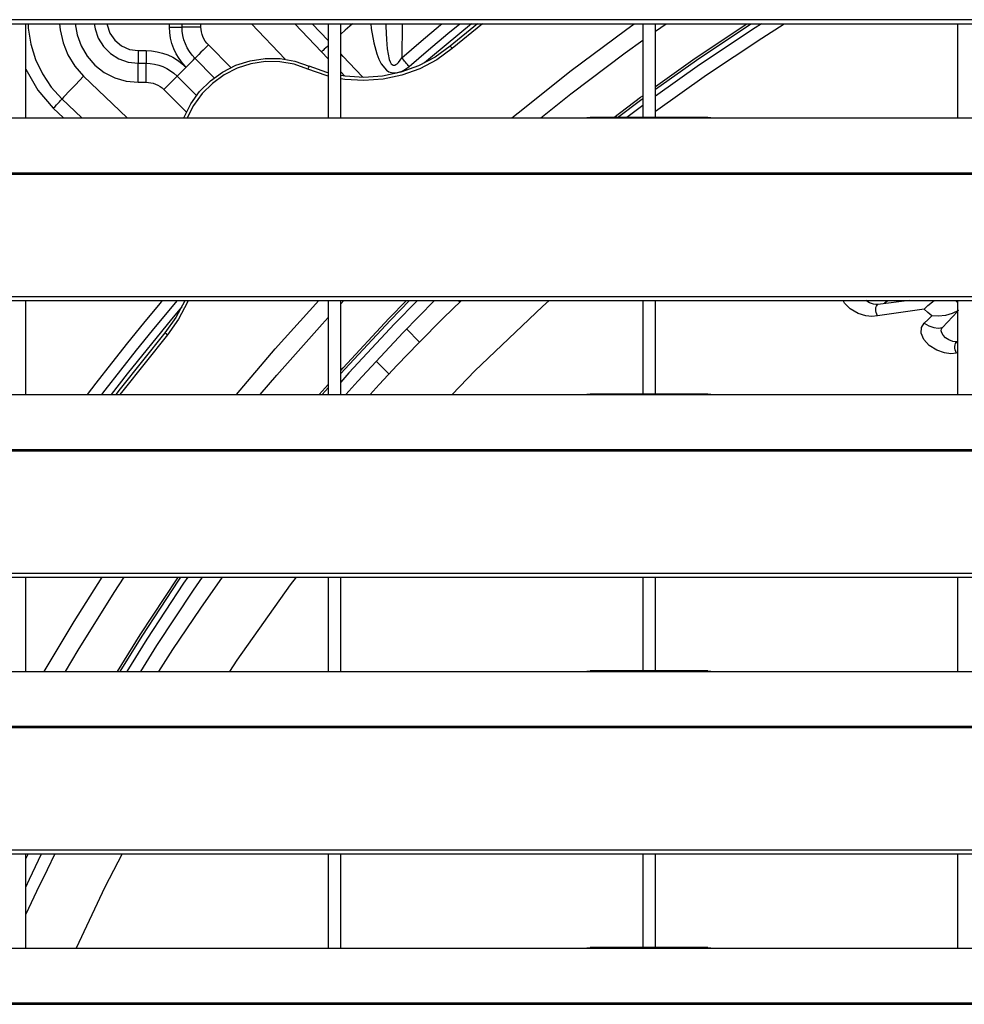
# Model space of a CAD drawing. Header units: millimetres. Extents: x 0 to 39025, y -31299 to 8400.
# Tile 281 of 382: x 6740 to 6890, y 6801 to 6957. Entities that reach past the tile are written whole.
import ezdxf

# ---------------------------------------------------------------- set-up
doc = ezdxf.new("R2010")
doc.units = ezdxf.units.MM

# ---------------------------------------------------------------- blocks, each defined once
blk = doc.blocks.new('*U55')
at = {"lineweight": 25}
for points in [[(7.21, 944.85), (7.21, 944.85), (1142.79, 944.85), (1142.79, 944.85)], [(7.21, 944.2), (7.21, 944.2), (1142.79, 944.2), (1142.79, 944.2)], [(137, 929.23), (137, 929.23), (137, 944.2), (137, 944.2)], [(159.79, 943.68), (159.79, 943.68), (159.79, 944.2), (159.79, 944.2)], [(161.8, 943.68), (161.8, 943.68), (161.8, 944.2), (161.8, 944.2)], [(164.8, 943.68), (164.8, 943.68), (164.8, 944.2), (164.8, 944.2)], [(178.16, 938.56), (178.16, 938.56), (172.81, 944.2), (172.81, 944.2)], [(185, 938.64), (185, 938.64), (179.73, 944.2), (179.73, 944.2)], [(185, 941.56), (185, 941.56), (182.49, 944.2), (182.49, 944.2)], [(185, 944.2), (185, 944.2), (185, 929.23), (185, 929.23)], [(187, 929.23), (187, 929.23), (187, 944.2), (187, 944.2)], [(196.79, 944.2), (196.79, 944.2), (196.69, 938.78), (196.69, 938.78)], [(208.72, 944.2), (208.72, 944.2), (204.41, 940.66), (204.41, 940.66)], [(209.53, 944.2), (209.53, 944.2), (204.73, 940.27), (204.73, 940.27)], [(235, 944.2), (235, 944.2), (235, 929.31), (235, 929.31)], [(237, 929.31), (237, 929.31), (237, 944.2), (237, 944.2)], [(237, 943.01), (237, 943.01), (238.69, 944.2), (238.69, 944.2)], [(285, 944.2), (285, 944.2), (285, 929.23), (285, 929.23)], [(169.55, 937.25), (169.55, 937.25), (165.97, 940.84), (165.97, 940.84)], [(154.8, 939.94), (154.8, 939.94), (156.07, 939.94), (156.07, 939.94)], [(154.8, 937.93), (154.8, 937.93), (156.07, 937.93), (156.07, 937.93)], [(166.91, 935.63), (166.91, 935.63), (163.84, 938.71), (163.84, 938.71)], [(146.16, 935.88), (146.16, 935.88), (153.08, 929.23), (153.08, 929.23)], [(161.02, 935.87), (161.02, 935.87), (164.08, 932.78), (164.08, 932.78)], [(187.64, 935.87), (187.64, 935.87), (187, 936.54), (187, 936.54)], [(154.8, 934.91), (154.8, 934.91), (156.07, 934.91), (156.07, 934.91)], [(158.9, 933.73), (158.9, 933.73), (162.48, 930.14), (162.48, 930.14)], [(142.71, 932.25), (142.71, 932.25), (145.85, 929.23), (145.85, 929.23)], [(235, 931.23), (235, 931.23), (232.45, 929.31), (232.45, 929.31)], [(141.34, 930.78), (141.34, 930.78), (142.95, 929.23), (142.95, 929.23)], [(41.99, 929.23), (41.99, 929.23), (224.99, 929.23), (224.99, 929.23)], [(224.99, 929.23), (224.99, 929.23), (247, 929.23), (247, 929.23)], [(245.31, 929.31), (245.31, 929.31), (226.65, 929.31), (226.65, 929.31)], [(247, 929.23), (247, 929.23), (818, 929.23), (818, 929.23)], [(16.21, 920.52), (16.21, 920.52), (1133.33, 920.52), (1133.33, 920.52)], [(16.21, 920.3), (16.21, 920.3), (1133.33, 920.3), (1133.33, 920.3)], [(7.21, 900.87), (7.21, 900.87), (1142.79, 900.87), (1142.79, 900.87)], [(7.21, 900.22), (7.21, 900.22), (1142.79, 900.22), (1142.79, 900.22)], [(137, 885.26), (137, 885.26), (137, 900.22), (137, 900.22)], [(185, 900.22), (185, 900.22), (185, 885.26), (185, 885.26)], [(187, 885.26), (187, 885.26), (187, 900.22), (187, 900.22)], [(187, 899.67), (187, 899.67), (187.52, 900.22), (187.52, 900.22)], [(205.68, 900.22), (205.68, 900.22), (205.92, 899.98), (205.92, 899.98)], [(235, 900.22), (235, 900.22), (235, 885.34), (235, 885.34)], [(237, 885.34), (237, 885.34), (237, 900.22), (237, 900.22)], [(277.36, 900.22), (277.36, 900.22), (272.36, 899.58), (272.36, 899.58)], [(273.4, 899.87), (273.4, 899.87), (273.93, 900.22), (273.93, 900.22)], [(285, 900.22), (285, 900.22), (285, 885.26), (285, 885.26)], [(279.68, 898.87), (279.68, 898.87), (272.29, 897.81), (272.29, 897.81)], [(282.59, 895.92), (282.59, 895.92), (285, 898.48), (285, 898.48)], [(197.46, 895.7), (197.46, 895.7), (199.52, 893.61), (199.52, 893.61)], [(192.63, 890.59), (192.63, 890.59), (194.68, 888.53), (194.68, 888.53)], [(183.6, 885.26), (183.6, 885.26), (185, 886.86), (185, 886.86)], [(184.05, 885.26), (184.05, 885.26), (185, 886.34), (185, 886.34)], [(41.99, 885.26), (41.99, 885.26), (224.99, 885.26), (224.99, 885.26)], [(224.99, 885.26), (224.99, 885.26), (247, 885.26), (247, 885.26)], [(245.31, 885.34), (245.31, 885.34), (226.65, 885.34), (226.65, 885.34)], [(247, 885.26), (247, 885.26), (818, 885.26), (818, 885.26)], [(16.21, 876.55), (16.21, 876.55), (1133.33, 876.55), (1133.33, 876.55)], [(16.21, 876.33), (16.21, 876.33), (1133.33, 876.33), (1133.33, 876.33)], [(7.21, 856.9), (7.21, 856.9), (1142.79, 856.9), (1142.79, 856.9)], [(7.21, 856.24), (7.21, 856.24), (1142.79, 856.24), (1142.79, 856.24)], [(137, 841.29), (137, 841.29), (137, 856.24), (137, 856.24)], [(185, 856.24), (185, 856.24), (185, 841.29), (185, 841.29)], [(187, 841.29), (187, 841.29), (187, 856.24), (187, 856.24)], [(235, 856.24), (235, 856.24), (235, 841.37), (235, 841.37)], [(237, 841.37), (237, 841.37), (237, 856.24), (237, 856.24)], [(285, 856.24), (285, 856.24), (285, 841.29), (285, 841.29)], [(41.99, 841.29), (41.99, 841.29), (224.99, 841.29), (224.99, 841.29)], [(224.99, 841.29), (224.99, 841.29), (247, 841.29), (247, 841.29)], [(245.31, 841.37), (245.31, 841.37), (226.65, 841.37), (226.65, 841.37)], [(247, 841.29), (247, 841.29), (818, 841.29), (818, 841.29)], [(16.21, 832.57), (16.21, 832.57), (1133.33, 832.57), (1133.33, 832.57)], [(16.21, 832.35), (16.21, 832.35), (1133.33, 832.35), (1133.33, 832.35)], [(7.21, 812.93), (7.21, 812.93), (1142.79, 812.93), (1142.79, 812.93)], [(7.21, 812.27), (7.21, 812.27), (1142.79, 812.27), (1142.79, 812.27)], [(137, 797.31), (137, 797.31), (137, 812.27), (137, 812.27)], [(137.33, 812.27), (137.33, 812.27), (137, 811.57), (137, 811.57)], [(185, 812.27), (185, 812.27), (185, 797.31), (185, 797.31)], [(187, 797.31), (187, 797.31), (187, 812.27), (187, 812.27)], [(235, 812.27), (235, 812.27), (235, 797.39), (235, 797.39)], [(237, 797.39), (237, 797.39), (237, 812.27), (237, 812.27)], [(285, 812.27), (285, 812.27), (285, 797.31), (285, 797.31)], [(41.99, 797.31), (41.99, 797.31), (224.99, 797.31), (224.99, 797.31)], [(224.99, 797.31), (224.99, 797.31), (247, 797.31), (247, 797.31)], [(245.31, 797.39), (245.31, 797.39), (226.65, 797.39), (226.65, 797.39)], [(247, 797.31), (247, 797.31), (818, 797.31), (818, 797.31)], [(16.21, 788.6), (16.21, 788.6), (1133.33, 788.6), (1133.33, 788.6)], [(16.21, 788.38), (16.21, 788.38), (1133.33, 788.38), (1133.33, 788.38)]]:
    blk.add_open_spline(points, degree=3, dxfattribs=at)
for points, knots in [([(137.32, 944.2), (137.32, 944.2), (137.36, 943.49), (137.36, 943.49), (137.36, 943.49), (137.75, 940.98), (137.75, 940.98), (137.75, 940.98), (138.51, 938.54), (138.51, 938.54), (138.51, 938.54), (139.6, 936.25), (139.6, 936.25), (139.6, 936.25), (141.01, 934.13), (141.01, 934.13), (141.01, 934.13), (142.71, 932.25), (142.71, 932.25)], [0, 0, 0, 0, 1, 1, 1, 2, 2, 2, 3, 3, 3, 4, 4, 4, 5, 5, 5, 6, 6, 6, 6]), ([(142.32, 944.2), (142.32, 944.2), (142.42, 943.24), (142.42, 943.24), (142.42, 943.24), (142.88, 941.19), (142.88, 941.19), (142.88, 941.19), (143.67, 939.24), (143.67, 939.24), (143.67, 939.24), (144.77, 937.45), (144.77, 937.45), (144.77, 937.45), (146.16, 935.88), (146.16, 935.88)], [0, 0, 0, 0, 1, 1, 1, 2, 2, 2, 3, 3, 3, 4, 4, 4, 5, 5, 5, 5]), ([(144.83, 944.2), (144.83, 944.2), (145.11, 942.46), (145.11, 942.46), (145.11, 942.46), (145.75, 940.68), (145.75, 940.68), (145.75, 940.68), (146.71, 939.05), (146.71, 939.05), (146.71, 939.05), (147.95, 937.64), (147.95, 937.64), (147.95, 937.64), (149.44, 936.48), (149.44, 936.48), (149.44, 936.48), (151.12, 935.62), (151.12, 935.62), (151.12, 935.62), (152.92, 935.09), (152.92, 935.09), (152.92, 935.09), (154.8, 934.91), (154.8, 934.91)], [0, 0, 0, 0, 1, 1, 1, 2, 2, 2, 3, 3, 3, 4, 4, 4, 5, 5, 5, 6, 6, 6, 7, 7, 7, 8, 8, 8, 8]), ([(147.84, 944.2), (147.84, 944.2), (147.97, 943.4), (147.97, 943.4), (147.97, 943.4), (148.49, 941.91), (148.49, 941.91), (148.49, 941.91), (149.32, 940.58), (149.32, 940.58), (149.32, 940.58), (150.43, 939.46), (150.43, 939.46), (150.43, 939.46), (151.76, 938.62), (151.76, 938.62), (151.76, 938.62), (153.24, 938.1), (153.24, 938.1), (153.24, 938.1), (154.8, 937.93), (154.8, 937.93)], [0, 0, 0, 0, 1, 1, 1, 2, 2, 2, 3, 3, 3, 4, 4, 4, 5, 5, 5, 6, 6, 6, 7, 7, 7, 7]), ([(149.85, 944.2), (149.85, 944.2), (149.88, 944.04), (149.88, 944.04), (149.88, 944.04), (150.32, 942.72), (150.32, 942.72), (150.32, 942.72), (151.1, 941.58), (151.1, 941.58), (151.1, 941.58), (152.17, 940.69), (152.17, 940.69), (152.17, 940.69), (153.43, 940.13), (153.43, 940.13), (153.43, 940.13), (154.8, 939.94), (154.8, 939.94)], [0, 0, 0, 0, 1, 1, 1, 2, 2, 2, 3, 3, 3, 4, 4, 4, 5, 5, 5, 6, 6, 6, 6]), ([(162.43, 937.29), (162.43, 937.29), (161.84, 937.95), (161.84, 937.95), (161.84, 937.95), (161.31, 938.66), (161.31, 938.66), (161.31, 938.66), (160.86, 939.42), (160.86, 939.42), (160.86, 939.42), (160.49, 940.22), (160.49, 940.22), (160.49, 940.22), (160.18, 941.06), (160.18, 941.06), (160.18, 941.06), (159.97, 941.92), (159.97, 941.92), (159.97, 941.92), (159.84, 942.8), (159.84, 942.8), (159.84, 942.8), (159.79, 943.68), (159.79, 943.68)], [0, 0, 0, 0, 1, 1, 1, 2, 2, 2, 3, 3, 3, 4, 4, 4, 5, 5, 5, 6, 6, 6, 7, 7, 7, 8, 8, 8, 8]), ([(159.79, 943.68), (159.79, 943.68), (160.19, 943.68), (160.19, 943.68), (160.19, 943.68), (160.56, 943.68), (160.56, 943.68), (160.56, 943.68), (160.91, 943.68), (160.91, 943.68), (160.91, 943.68), (161.21, 943.68), (161.21, 943.68), (161.21, 943.68), (161.46, 943.68), (161.46, 943.68), (161.46, 943.68), (161.64, 943.68), (161.64, 943.68), (161.64, 943.68), (161.76, 943.68), (161.76, 943.68), (161.76, 943.68), (161.8, 943.68), (161.8, 943.68)], [0, 0, 0, 0, 1, 1, 1, 2, 2, 2, 3, 3, 3, 4, 4, 4, 5, 5, 5, 6, 6, 6, 7, 7, 7, 8, 8, 8, 8]), ([(163.84, 938.71), (163.84, 938.71), (163.39, 939.22), (163.39, 939.22), (163.39, 939.22), (162.98, 939.78), (162.98, 939.78), (162.98, 939.78), (162.62, 940.37), (162.62, 940.37), (162.62, 940.37), (162.33, 940.99), (162.33, 940.99), (162.33, 940.99), (162.1, 941.64), (162.1, 941.64), (162.1, 941.64), (161.93, 942.31), (161.93, 942.31), (161.93, 942.31), (161.83, 943), (161.83, 943), (161.83, 943), (161.8, 943.68), (161.8, 943.68)], [0, 0, 0, 0, 1, 1, 1, 2, 2, 2, 3, 3, 3, 4, 4, 4, 5, 5, 5, 6, 6, 6, 7, 7, 7, 8, 8, 8, 8]), ([(164.8, 943.68), (164.8, 943.68), (164.21, 943.68), (164.21, 943.68), (164.21, 943.68), (163.65, 943.68), (163.65, 943.68), (163.65, 943.68), (163.13, 943.68), (163.13, 943.68), (163.13, 943.68), (162.67, 943.68), (162.67, 943.68), (162.67, 943.68), (162.31, 943.68), (162.31, 943.68), (162.31, 943.68), (162.02, 943.68), (162.02, 943.68), (162.02, 943.68), (161.85, 943.68), (161.85, 943.68), (161.85, 943.68), (161.8, 943.68), (161.8, 943.68)], [0, 0, 0, 0, 1, 1, 1, 2, 2, 2, 3, 3, 3, 4, 4, 4, 5, 5, 5, 6, 6, 6, 7, 7, 7, 8, 8, 8, 8]), ([(165.97, 940.84), (165.97, 940.84), (165.71, 941.13), (165.71, 941.13), (165.71, 941.13), (165.47, 941.45), (165.47, 941.45), (165.47, 941.45), (165.27, 941.79), (165.27, 941.79), (165.27, 941.79), (165.1, 942.15), (165.1, 942.15), (165.1, 942.15), (164.97, 942.51), (164.97, 942.51), (164.97, 942.51), (164.87, 942.9), (164.87, 942.9), (164.87, 942.9), (164.82, 943.29), (164.82, 943.29), (164.82, 943.29), (164.8, 943.68), (164.8, 943.68)], [0, 0, 0, 0, 1, 1, 1, 2, 2, 2, 3, 3, 3, 4, 4, 4, 5, 5, 5, 6, 6, 6, 7, 7, 7, 8, 8, 8, 8]), ([(188.87, 944.2), (188.87, 944.2), (188.47, 943.84), (188.47, 943.84), (188.47, 943.84), (187.71, 943.16), (187.71, 943.16), (187.71, 943.16), (187, 942.54), (187, 942.54)], [0, 0, 0, 0, 1, 1, 1, 2, 2, 2, 3, 3, 3, 3]), ([(191.79, 944.2), (191.79, 944.2), (191.86, 943.47), (191.86, 943.47), (191.86, 943.47), (192.26, 941.16), (192.26, 941.16), (192.26, 941.16), (192.74, 939.43), (192.74, 939.43), (192.74, 939.43), (193.07, 938.55), (193.07, 938.55), (193.07, 938.55), (193.44, 937.83), (193.44, 937.83), (193.44, 937.83), (194.3, 936.81), (194.3, 936.81), (194.3, 936.81), (194.66, 936.58), (194.66, 936.58), (194.66, 936.58), (195.06, 936.43), (195.06, 936.43), (195.06, 936.43), (195.86, 936.38), (195.86, 936.38), (195.86, 936.38), (196.77, 936.66), (196.77, 936.66), (196.77, 936.66), (197.32, 936.99), (197.32, 936.99), (197.32, 936.99), (197.87, 937.42), (197.87, 937.42)], [0, 0, 0, 0, 1, 1, 1, 2, 2, 2, 3, 3, 3, 4, 4, 4, 5, 5, 5, 6, 6, 6, 7, 7, 7, 8, 8, 8, 9, 9, 9, 10, 10, 10, 11, 11, 11, 12, 12, 12, 12]), ([(194.19, 944.2), (194.19, 944.2), (194.19, 943.75), (194.19, 943.75), (194.19, 943.75), (194.26, 941.7), (194.26, 941.7), (194.26, 941.7), (194.39, 940.2), (194.39, 940.2), (194.39, 940.2), (194.71, 938.54), (194.71, 938.54), (194.71, 938.54), (194.86, 938.14), (194.86, 938.14), (194.86, 938.14), (195.04, 937.85), (195.04, 937.85), (195.04, 937.85), (195.18, 937.71), (195.18, 937.71), (195.18, 937.71), (195.32, 937.63), (195.32, 937.63), (195.32, 937.63), (195.46, 937.61), (195.46, 937.61), (195.46, 937.61), (195.61, 937.62), (195.61, 937.62), (195.61, 937.62), (195.78, 937.7), (195.78, 937.7), (195.78, 937.7), (195.97, 937.83), (195.97, 937.83), (195.97, 937.83), (196.17, 938.04), (196.17, 938.04), (196.17, 938.04), (196.69, 938.78), (196.69, 938.78)], [0, 0, 0, 0, 1, 1, 1, 2, 2, 2, 3, 3, 3, 4, 4, 4, 5, 5, 5, 6, 6, 6, 7, 7, 7, 8, 8, 8, 9, 9, 9, 10, 10, 10, 11, 11, 11, 12, 12, 12, 13, 13, 13, 14, 14, 14, 14]), ([(196.69, 938.78), (196.69, 938.78), (199.78, 941.43), (199.78, 941.43), (199.78, 941.43), (202.88, 944.03), (202.88, 944.03), (202.88, 944.03), (203.08, 944.2), (203.08, 944.2)], [0, 0, 0, 0, 1, 1, 1, 2, 2, 2, 3, 3, 3, 3]), ([(197.87, 937.42), (197.87, 937.42), (200.94, 940.05), (200.94, 940.05), (200.94, 940.05), (204.03, 942.63), (204.03, 942.63), (204.03, 942.63), (205.92, 944.2), (205.92, 944.2)], [0, 0, 0, 0, 1, 1, 1, 2, 2, 2, 3, 3, 3, 3]), ([(207.79, 944.2), (207.79, 944.2), (201.56, 939.03), (201.56, 939.03), (201.56, 939.03), (200.32, 937.98), (200.32, 937.98)], [0, 0, 0, 0, 1, 1, 1, 2, 2, 2, 2]), ([(214.21, 929.23), (214.21, 929.23), (215.17, 930.03), (215.17, 930.03), (215.17, 930.03), (223.59, 936.75), (223.59, 936.75), (223.59, 936.75), (232.22, 943.18), (232.22, 943.18), (232.22, 943.18), (233.63, 944.2), (233.63, 944.2)], [0, 0, 0, 0, 1, 1, 1, 2, 2, 2, 3, 3, 3, 4, 4, 4, 4]), ([(237, 930.3), (237, 930.3), (245.11, 936.09), (245.11, 936.09), (245.11, 936.09), (253.89, 941.93), (253.89, 941.93), (253.89, 941.93), (257.46, 944.2), (257.46, 944.2)], [0, 0, 0, 0, 1, 1, 1, 2, 2, 2, 3, 3, 3, 3]), ([(237, 934.22), (237, 934.22), (243.32, 938.71), (243.32, 938.71), (243.32, 938.71), (251.54, 944.2), (251.54, 944.2)], [0, 0, 0, 0, 1, 1, 1, 2, 2, 2, 2]), ([(237, 933.81), (237, 933.81), (243.51, 938.42), (243.51, 938.42), (243.51, 938.42), (252.17, 944.2), (252.17, 944.2)], [0, 0, 0, 0, 1, 1, 1, 2, 2, 2, 2]), ([(253.83, 944.2), (253.83, 944.2), (252.85, 943.57), (252.85, 943.57), (252.85, 943.57), (244.02, 937.68), (244.02, 937.68), (244.02, 937.68), (237, 932.71), (237, 932.71)], [0, 0, 0, 0, 1, 1, 1, 2, 2, 2, 3, 3, 3, 3]), ([(165.97, 940.84), (165.97, 940.84), (165.55, 940.43), (165.55, 940.43), (165.55, 940.43), (165.16, 940.02), (165.16, 940.02), (165.16, 940.02), (164.79, 939.66), (164.79, 939.66), (164.79, 939.66), (164.47, 939.34), (164.47, 939.34), (164.47, 939.34), (164.2, 939.07), (164.2, 939.07), (164.2, 939.07), (164.01, 938.87), (164.01, 938.87), (164.01, 938.87), (163.89, 938.75), (163.89, 938.75), (163.89, 938.75), (163.84, 938.71), (163.84, 938.71)], [0, 0, 0, 0, 1, 1, 1, 2, 2, 2, 3, 3, 3, 4, 4, 4, 5, 5, 5, 6, 6, 6, 7, 7, 7, 8, 8, 8, 8]), ([(185, 940.71), (185, 940.71), (184.88, 940.61), (184.88, 940.61), (184.88, 940.61), (184.62, 940.36), (184.62, 940.36), (184.62, 940.36), (184.39, 940.14), (184.39, 940.14), (184.39, 940.14), (184.2, 939.95), (184.2, 939.95), (184.2, 939.95), (184.07, 939.83), (184.07, 939.83), (184.07, 939.83), (183.97, 939.73), (183.97, 939.73)], [0, 0, 0, 0, 1, 1, 1, 2, 2, 2, 3, 3, 3, 4, 4, 4, 5, 5, 5, 6, 6, 6, 6]), ([(204.41, 940.66), (204.41, 940.66), (201.99, 938.91), (201.99, 938.91), (201.99, 938.91), (199.36, 937.51), (199.36, 937.51), (199.36, 937.51), (196.56, 936.5), (196.56, 936.5), (196.56, 936.5), (193.65, 935.88), (193.65, 935.88), (193.65, 935.88), (190.68, 935.66), (190.68, 935.66), (190.68, 935.66), (187.71, 935.86), (187.71, 935.86), (187.71, 935.86), (187, 935.97), (187, 935.97)], [0, 0, 0, 0, 1, 1, 1, 2, 2, 2, 3, 3, 3, 4, 4, 4, 5, 5, 5, 6, 6, 6, 7, 7, 7, 7]), ([(204.73, 940.27), (204.73, 940.27), (204.67, 940.34), (204.67, 940.34), (204.67, 940.34), (204.6, 940.41), (204.6, 940.41), (204.6, 940.41), (204.55, 940.49), (204.55, 940.49), (204.55, 940.49), (204.51, 940.54), (204.51, 940.54), (204.51, 940.54), (204.46, 940.59), (204.46, 940.59), (204.46, 940.59), (204.43, 940.63), (204.43, 940.63), (204.43, 940.63), (204.41, 940.65), (204.41, 940.65), (204.41, 940.65), (204.41, 940.66), (204.41, 940.66)], [0, 0, 0, 0, 1, 1, 1, 2, 2, 2, 3, 3, 3, 4, 4, 4, 5, 5, 5, 6, 6, 6, 7, 7, 7, 8, 8, 8, 8]), ([(218.78, 929.23), (218.78, 929.23), (223.58, 933.06), (223.58, 933.06), (223.58, 933.06), (232.18, 939.56), (232.18, 939.56), (232.18, 939.56), (235, 941.6), (235, 941.6)], [0, 0, 0, 0, 1, 1, 1, 2, 2, 2, 3, 3, 3, 3]), ([(154.8, 939.94), (154.8, 939.94), (154.8, 939.54), (154.8, 939.54), (154.8, 939.54), (154.8, 939.17), (154.8, 939.17), (154.8, 939.17), (154.8, 938.82), (154.8, 938.82), (154.8, 938.82), (154.8, 938.51), (154.8, 938.51), (154.8, 938.51), (154.8, 938.27), (154.8, 938.27), (154.8, 938.27), (154.8, 938.08), (154.8, 938.08), (154.8, 938.08), (154.8, 937.97), (154.8, 937.97), (154.8, 937.97), (154.8, 937.93), (154.8, 937.93)], [0, 0, 0, 0, 1, 1, 1, 2, 2, 2, 3, 3, 3, 4, 4, 4, 5, 5, 5, 6, 6, 6, 7, 7, 7, 8, 8, 8, 8]), ([(156.07, 939.94), (156.07, 939.94), (156.95, 939.89), (156.95, 939.89), (156.95, 939.89), (157.83, 939.76), (157.83, 939.76), (157.83, 939.76), (158.68, 939.55), (158.68, 939.55), (158.68, 939.55), (159.51, 939.25), (159.51, 939.25), (159.51, 939.25), (160.31, 938.87), (160.31, 938.87), (160.31, 938.87), (161.07, 938.42), (161.07, 938.42), (161.07, 938.42), (161.78, 937.88), (161.78, 937.88), (161.78, 937.88), (162.43, 937.29), (162.43, 937.29)], [0, 0, 0, 0, 1, 1, 1, 2, 2, 2, 3, 3, 3, 4, 4, 4, 5, 5, 5, 6, 6, 6, 7, 7, 7, 8, 8, 8, 8]), ([(156.07, 939.94), (156.07, 939.94), (156.07, 939.54), (156.07, 939.54), (156.07, 939.54), (156.07, 939.17), (156.07, 939.17), (156.07, 939.17), (156.07, 938.82), (156.07, 938.82), (156.07, 938.82), (156.07, 938.51), (156.07, 938.51), (156.07, 938.51), (156.07, 938.27), (156.07, 938.27), (156.07, 938.27), (156.07, 938.08), (156.07, 938.08), (156.07, 938.08), (156.07, 937.97), (156.07, 937.97), (156.07, 937.97), (156.07, 937.93), (156.07, 937.93)], [0, 0, 0, 0, 1, 1, 1, 2, 2, 2, 3, 3, 3, 4, 4, 4, 5, 5, 5, 6, 6, 6, 7, 7, 7, 8, 8, 8, 8]), ([(204.73, 940.27), (204.73, 940.27), (202.25, 938.49), (202.25, 938.49), (202.25, 938.49), (199.57, 937.05), (199.57, 937.05), (199.57, 937.05), (196.7, 936.01), (196.7, 936.01), (196.7, 936.01), (193.72, 935.38), (193.72, 935.38), (193.72, 935.38), (190.68, 935.16), (190.68, 935.16), (190.68, 935.16), (187.65, 935.36), (187.65, 935.36), (187.65, 935.36), (187, 935.46), (187, 935.46)], [0, 0, 0, 0, 1, 1, 1, 2, 2, 2, 3, 3, 3, 4, 4, 4, 5, 5, 5, 6, 6, 6, 7, 7, 7, 7]), ([(190.54, 935.69), (190.54, 935.69), (189.36, 936.94), (189.36, 936.94), (189.36, 936.94), (187.41, 939), (187.41, 939), (187.41, 939), (187, 939.44), (187, 939.44)], [0, 0, 0, 0, 1, 1, 1, 2, 2, 2, 3, 3, 3, 3]), ([(154.8, 934.91), (154.8, 934.91), (154.8, 935.5), (154.8, 935.5), (154.8, 935.5), (154.8, 936.07), (154.8, 936.07), (154.8, 936.07), (154.8, 936.59), (154.8, 936.59), (154.8, 936.59), (154.8, 937.05), (154.8, 937.05), (154.8, 937.05), (154.8, 937.42), (154.8, 937.42), (154.8, 937.42), (154.8, 937.7), (154.8, 937.7), (154.8, 937.7), (154.8, 937.87), (154.8, 937.87), (154.8, 937.87), (154.8, 937.93), (154.8, 937.93)], [0, 0, 0, 0, 1, 1, 1, 2, 2, 2, 3, 3, 3, 4, 4, 4, 5, 5, 5, 6, 6, 6, 7, 7, 7, 8, 8, 8, 8]), ([(156.07, 937.93), (156.07, 937.93), (156.75, 937.89), (156.75, 937.89), (156.75, 937.89), (157.44, 937.79), (157.44, 937.79), (157.44, 937.79), (158.1, 937.62), (158.1, 937.62), (158.1, 937.62), (158.75, 937.39), (158.75, 937.39), (158.75, 937.39), (159.37, 937.1), (159.37, 937.1), (159.37, 937.1), (159.96, 936.74), (159.96, 936.74), (159.96, 936.74), (160.51, 936.33), (160.51, 936.33), (160.51, 936.33), (161.02, 935.87), (161.02, 935.87)], [0, 0, 0, 0, 1, 1, 1, 2, 2, 2, 3, 3, 3, 4, 4, 4, 5, 5, 5, 6, 6, 6, 7, 7, 7, 8, 8, 8, 8]), ([(156.07, 934.91), (156.07, 934.91), (156.07, 935.5), (156.07, 935.5), (156.07, 935.5), (156.07, 936.07), (156.07, 936.07), (156.07, 936.07), (156.07, 936.59), (156.07, 936.59), (156.07, 936.59), (156.07, 937.05), (156.07, 937.05), (156.07, 937.05), (156.07, 937.42), (156.07, 937.42), (156.07, 937.42), (156.07, 937.7), (156.07, 937.7), (156.07, 937.7), (156.07, 937.87), (156.07, 937.87), (156.07, 937.87), (156.07, 937.93), (156.07, 937.93)], [0, 0, 0, 0, 1, 1, 1, 2, 2, 2, 3, 3, 3, 4, 4, 4, 5, 5, 5, 6, 6, 6, 7, 7, 7, 8, 8, 8, 8]), ([(162.43, 937.29), (162.43, 937.29), (162.16, 937.01), (162.16, 937.01), (162.16, 937.01), (161.89, 936.74), (161.89, 936.74), (161.89, 936.74), (161.65, 936.5), (161.65, 936.5), (161.65, 936.5), (161.43, 936.28), (161.43, 936.28), (161.43, 936.28), (161.25, 936.1), (161.25, 936.1), (161.25, 936.1), (161.13, 935.98), (161.13, 935.98), (161.13, 935.98), (161.04, 935.89), (161.04, 935.89), (161.04, 935.89), (161.02, 935.87), (161.02, 935.87)], [0, 0, 0, 0, 1, 1, 1, 2, 2, 2, 3, 3, 3, 4, 4, 4, 5, 5, 5, 6, 6, 6, 7, 7, 7, 8, 8, 8, 8]), ([(162.08, 929.23), (162.08, 929.23), (162.12, 929.33), (162.12, 929.33), (162.12, 929.33), (163.19, 931.47), (163.19, 931.47), (163.19, 931.47), (164.59, 933.42), (164.59, 933.42), (164.59, 933.42), (166.29, 935.12), (166.29, 935.12), (166.29, 935.12), (168.22, 936.52), (168.22, 936.52), (168.22, 936.52), (170.35, 937.61), (170.35, 937.61), (170.35, 937.61), (172.63, 938.33), (172.63, 938.33), (172.63, 938.33), (174.99, 938.68), (174.99, 938.68), (174.99, 938.68), (177.38, 938.66), (177.38, 938.66), (177.38, 938.66), (179.73, 938.25), (179.73, 938.25), (179.73, 938.25), (182, 937.47), (182, 937.47)], [0, 0, 0, 0, 1, 1, 1, 2, 2, 2, 3, 3, 3, 4, 4, 4, 5, 5, 5, 6, 6, 6, 7, 7, 7, 8, 8, 8, 9, 9, 9, 10, 10, 10, 11, 11, 11, 11]), ([(162.43, 937.29), (162.43, 937.29), (162.71, 937.56), (162.71, 937.56), (162.71, 937.56), (162.98, 937.83), (162.98, 937.83), (162.98, 937.83), (163.22, 938.07), (163.22, 938.07), (163.22, 938.07), (163.43, 938.29), (163.43, 938.29), (163.43, 938.29), (163.61, 938.47), (163.61, 938.47), (163.61, 938.47), (163.74, 938.6), (163.74, 938.6), (163.74, 938.6), (163.82, 938.68), (163.82, 938.68), (163.82, 938.68), (163.84, 938.71), (163.84, 938.71)], [0, 0, 0, 0, 1, 1, 1, 2, 2, 2, 3, 3, 3, 4, 4, 4, 5, 5, 5, 6, 6, 6, 7, 7, 7, 8, 8, 8, 8]), ([(181.79, 937), (181.79, 937), (179.61, 937.76), (179.61, 937.76), (179.61, 937.76), (177.33, 938.15), (177.33, 938.15), (177.33, 938.15), (175.03, 938.18), (175.03, 938.18), (175.03, 938.18), (172.74, 937.84), (172.74, 937.84), (172.74, 937.84), (170.54, 937.14), (170.54, 937.14), (170.54, 937.14), (168.48, 936.1), (168.48, 936.1), (168.48, 936.1), (166.61, 934.73), (166.61, 934.73), (166.61, 934.73), (164.97, 933.1), (164.97, 933.1), (164.97, 933.1), (163.62, 931.21), (163.62, 931.21), (163.62, 931.21), (162.62, 929.23), (162.62, 929.23)], [0, 0, 0, 0, 1, 1, 1, 2, 2, 2, 3, 3, 3, 4, 4, 4, 5, 5, 5, 6, 6, 6, 7, 7, 7, 8, 8, 8, 9, 9, 9, 10, 10, 10, 10]), ([(181.79, 937), (181.79, 937), (181.84, 937.1), (181.84, 937.1), (181.84, 937.1), (181.87, 937.18), (181.87, 937.18), (181.87, 937.18), (181.91, 937.26), (181.91, 937.26), (181.91, 937.26), (181.93, 937.33), (181.93, 937.33), (181.93, 937.33), (181.96, 937.39), (181.96, 937.39), (181.96, 937.39), (181.98, 937.43), (181.98, 937.43), (181.98, 937.43), (181.99, 937.46), (181.99, 937.46), (181.99, 937.46), (182, 937.47), (182, 937.47)], [0, 0, 0, 0, 1, 1, 1, 2, 2, 2, 3, 3, 3, 4, 4, 4, 5, 5, 5, 6, 6, 6, 7, 7, 7, 8, 8, 8, 8]), ([(185, 936.41), (185, 936.41), (184.8, 936.47), (184.8, 936.47), (184.8, 936.47), (182, 937.47), (182, 937.47)], [0, 0, 0, 0, 1, 1, 1, 2, 2, 2, 2]), ([(197.87, 937.42), (197.87, 937.42), (197.74, 937.57), (197.74, 937.57), (197.74, 937.57), (197.61, 937.73), (197.61, 937.73), (197.61, 937.73), (197.46, 937.9), (197.46, 937.9), (197.46, 937.9), (197.32, 938.07), (197.32, 938.07), (197.32, 938.07), (197.16, 938.25), (197.16, 938.25), (197.16, 938.25), (197.01, 938.42), (197.01, 938.42), (197.01, 938.42), (196.85, 938.6), (196.85, 938.6), (196.85, 938.6), (196.69, 938.78), (196.69, 938.78)], [0, 0, 0, 0, 1, 1, 1, 2, 2, 2, 3, 3, 3, 4, 4, 4, 5, 5, 5, 6, 6, 6, 7, 7, 7, 8, 8, 8, 8]), ([(137, 937), (137, 937), (138.87, 933.67), (138.87, 933.67), (138.87, 933.67), (141.34, 930.78), (141.34, 930.78)], [0, 0, 0, 0, 1, 1, 1, 2, 2, 2, 2]), ([(146.16, 935.88), (146.16, 935.88), (145.49, 935.17), (145.49, 935.17), (145.49, 935.17), (144.84, 934.49), (144.84, 934.49), (144.84, 934.49), (144.24, 933.86), (144.24, 933.86), (144.24, 933.86), (143.72, 933.31), (143.72, 933.31), (143.72, 933.31), (143.29, 932.86), (143.29, 932.86), (143.29, 932.86), (142.97, 932.52), (142.97, 932.52), (142.97, 932.52), (142.78, 932.31), (142.78, 932.31), (142.78, 932.31), (142.71, 932.25), (142.71, 932.25)], [0, 0, 0, 0, 1, 1, 1, 2, 2, 2, 3, 3, 3, 4, 4, 4, 5, 5, 5, 6, 6, 6, 7, 7, 7, 8, 8, 8, 8]), ([(158.9, 933.73), (158.9, 933.73), (159.31, 934.15), (159.31, 934.15), (159.31, 934.15), (159.71, 934.55), (159.71, 934.55), (159.71, 934.55), (160.08, 934.92), (160.08, 934.92), (160.08, 934.92), (160.4, 935.25), (160.4, 935.25), (160.4, 935.25), (160.66, 935.51), (160.66, 935.51), (160.66, 935.51), (160.86, 935.71), (160.86, 935.71), (160.86, 935.71), (160.98, 935.83), (160.98, 935.83), (160.98, 935.83), (161.02, 935.87), (161.02, 935.87)], [0, 0, 0, 0, 1, 1, 1, 2, 2, 2, 3, 3, 3, 4, 4, 4, 5, 5, 5, 6, 6, 6, 7, 7, 7, 8, 8, 8, 8]), ([(185, 935.89), (185, 935.89), (184.67, 935.98), (184.67, 935.98), (184.67, 935.98), (181.79, 937), (181.79, 937)], [0, 0, 0, 0, 1, 1, 1, 2, 2, 2, 2]), ([(156.07, 934.91), (156.07, 934.91), (156.46, 934.89), (156.46, 934.89), (156.46, 934.89), (156.85, 934.83), (156.85, 934.83), (156.85, 934.83), (157.23, 934.74), (157.23, 934.74), (157.23, 934.74), (157.6, 934.61), (157.6, 934.61), (157.6, 934.61), (157.95, 934.44), (157.95, 934.44), (157.95, 934.44), (158.29, 934.23), (158.29, 934.23), (158.29, 934.23), (158.61, 934), (158.61, 934), (158.61, 934), (158.9, 933.73), (158.9, 933.73)], [0, 0, 0, 0, 1, 1, 1, 2, 2, 2, 3, 3, 3, 4, 4, 4, 5, 5, 5, 6, 6, 6, 7, 7, 7, 8, 8, 8, 8]), ([(230.41, 929.31), (230.41, 929.31), (234.65, 932.51), (234.65, 932.51), (234.65, 932.51), (235, 932.76), (235, 932.76)], [0, 0, 0, 0, 1, 1, 1, 2, 2, 2, 2]), ([(141.34, 930.78), (141.34, 930.78), (141.61, 931.06), (141.61, 931.06), (141.61, 931.06), (141.87, 931.33), (141.87, 931.33), (141.87, 931.33), (142.11, 931.59), (142.11, 931.59), (142.11, 931.59), (142.32, 931.81), (142.32, 931.81), (142.32, 931.81), (142.49, 931.99), (142.49, 931.99), (142.49, 931.99), (142.61, 932.12), (142.61, 932.12), (142.61, 932.12), (142.68, 932.21), (142.68, 932.21), (142.68, 932.21), (142.71, 932.25), (142.71, 932.25)], [0, 0, 0, 0, 1, 1, 1, 2, 2, 2, 3, 3, 3, 4, 4, 4, 5, 5, 5, 6, 6, 6, 7, 7, 7, 8, 8, 8, 8]), ([(230.97, 929.31), (230.97, 929.31), (234.85, 932.23), (234.85, 932.23), (234.85, 932.23), (235, 932.34), (235, 932.34)], [0, 0, 0, 0, 1, 1, 1, 2, 2, 2, 2]), ([(224.99, 929.23), (224.99, 929.23), (226.12, 929.28), (226.12, 929.28), (226.12, 929.28), (226.65, 929.29), (226.65, 929.29)], [0, 0, 0, 0, 1, 1, 1, 2, 2, 2, 2]), ([(245.31, 929.29), (245.31, 929.29), (245.83, 929.29), (245.83, 929.29), (245.83, 929.29), (247, 929.23), (247, 929.23)], [0, 0, 0, 0, 1, 1, 1, 2, 2, 2, 2]), ([(146.79, 885.26), (146.79, 885.26), (148.17, 887.07), (148.17, 887.07), (148.17, 887.07), (150.64, 890.28), (150.64, 890.28), (150.64, 890.28), (153.17, 893.48), (153.17, 893.48), (153.17, 893.48), (155.72, 896.63), (155.72, 896.63), (155.72, 896.63), (158.31, 899.75), (158.31, 899.75), (158.31, 899.75), (158.71, 900.22), (158.71, 900.22)], [0, 0, 0, 0, 1, 1, 1, 2, 2, 2, 3, 3, 3, 4, 4, 4, 5, 5, 5, 6, 6, 6, 6]), ([(149.05, 885.26), (149.05, 885.26), (149.59, 885.97), (149.59, 885.97), (149.59, 885.97), (152.06, 889.17), (152.06, 889.17), (152.06, 889.17), (154.57, 892.34), (154.57, 892.34), (154.57, 892.34), (157.11, 895.48), (157.11, 895.48), (157.11, 895.48), (159.69, 898.59), (159.69, 898.59), (159.69, 898.59), (161.06, 900.22), (161.06, 900.22)], [0, 0, 0, 0, 1, 1, 1, 2, 2, 2, 3, 3, 3, 4, 4, 4, 5, 5, 5, 6, 6, 6, 6]), ([(162.23, 900.22), (162.23, 900.22), (162.21, 900.17), (162.21, 900.17), (162.21, 900.17), (160.82, 897.52), (160.82, 897.52), (160.82, 897.52), (159.08, 895.1), (159.08, 895.1)], [0, 0, 0, 0, 1, 1, 1, 2, 2, 2, 3, 3, 3, 3]), ([(162.77, 900.22), (162.77, 900.22), (162.67, 899.97), (162.67, 899.97), (162.67, 899.97), (161.24, 897.26), (161.24, 897.26), (161.24, 897.26), (159.47, 894.77), (159.47, 894.77)], [0, 0, 0, 0, 1, 1, 1, 2, 2, 2, 3, 3, 3, 3]), ([(170.46, 885.26), (170.46, 885.26), (176.6, 892.52), (176.6, 892.52), (176.6, 892.52), (183.54, 900.22), (183.54, 900.22)], [0, 0, 0, 0, 1, 1, 1, 2, 2, 2, 2]), ([(187, 889.11), (187, 889.11), (187.38, 889.53), (187.38, 889.53), (187.38, 889.53), (194.65, 897.35), (194.65, 897.35), (194.65, 897.35), (197.45, 900.22), (197.45, 900.22)], [0, 0, 0, 0, 1, 1, 1, 2, 2, 2, 3, 3, 3, 3]), ([(187, 888.6), (187, 888.6), (187.64, 889.31), (187.64, 889.31), (187.64, 889.31), (194.9, 897.11), (194.9, 897.11), (194.9, 897.11), (197.93, 900.22), (197.93, 900.22)], [0, 0, 0, 0, 1, 1, 1, 2, 2, 2, 3, 3, 3, 3]), ([(199.18, 900.22), (199.18, 900.22), (195.53, 896.49), (195.53, 896.49), (195.53, 896.49), (188.29, 888.71), (188.29, 888.71), (188.29, 888.71), (187, 887.26), (187, 887.26)], [0, 0, 0, 0, 1, 1, 1, 2, 2, 2, 3, 3, 3, 3]), ([(187.81, 885.26), (187.81, 885.26), (189.72, 887.4), (189.72, 887.4), (189.72, 887.4), (196.92, 895.14), (196.92, 895.14), (196.92, 895.14), (201.92, 900.22), (201.92, 900.22)], [0, 0, 0, 0, 1, 1, 1, 2, 2, 2, 3, 3, 3, 3]), ([(206.17, 900.22), (206.17, 900.22), (203.29, 897.4), (203.29, 897.4), (203.29, 897.4), (199.38, 893.45), (199.38, 893.45), (199.38, 893.45), (195.98, 889.92), (195.98, 889.92), (195.98, 889.92), (193.12, 886.86), (193.12, 886.86), (193.12, 886.86), (191.66, 885.26), (191.66, 885.26)], [0, 0, 0, 0, 1, 1, 1, 2, 2, 2, 3, 3, 3, 4, 4, 4, 5, 5, 5, 5]), ([(220.11, 900.22), (220.11, 900.22), (219.05, 899.29), (219.05, 899.29), (219.05, 899.29), (208.31, 889.03), (208.31, 889.03), (208.31, 889.03), (204.72, 885.26), (204.72, 885.26)], [0, 0, 0, 0, 1, 1, 1, 2, 2, 2, 3, 3, 3, 3]), ([(272.29, 897.81), (272.29, 897.81), (271.4, 897.68), (271.4, 897.68), (271.4, 897.68), (270.41, 897.77), (270.41, 897.77), (270.41, 897.77), (269.21, 898.13), (269.21, 898.13), (269.21, 898.13), (267.93, 898.88), (267.93, 898.88), (267.93, 898.88), (267.02, 899.82), (267.02, 899.82), (267.02, 899.82), (266.83, 900.22), (266.83, 900.22)], [0, 0, 0, 0, 1, 1, 1, 2, 2, 2, 3, 3, 3, 4, 4, 4, 5, 5, 5, 6, 6, 6, 6]), ([(272.36, 899.58), (272.36, 899.58), (272.02, 899.57), (272.02, 899.57), (272.02, 899.57), (271.67, 899.62), (271.67, 899.62), (271.67, 899.62), (271, 899.85), (271, 899.85), (271, 899.85), (270.45, 900.21), (270.45, 900.21), (270.45, 900.21), (270.43, 900.22), (270.43, 900.22)], [0, 0, 0, 0, 1, 1, 1, 2, 2, 2, 3, 3, 3, 4, 4, 4, 5, 5, 5, 5]), ([(279.68, 898.87), (279.68, 898.87), (280.28, 899.43), (280.28, 899.43), (280.28, 899.43), (281.01, 900.03), (281.01, 900.03), (281.01, 900.03), (281.31, 900.22), (281.31, 900.22)], [0, 0, 0, 0, 1, 1, 1, 2, 2, 2, 3, 3, 3, 3]), ([(284.69, 900.22), (284.69, 900.22), (284.74, 900.18), (284.74, 900.18), (284.74, 900.18), (285, 899.88), (285, 899.88)], [0, 0, 0, 0, 1, 1, 1, 2, 2, 2, 2]), ([(161.75, 899.21), (161.75, 899.21), (160.13, 897.28), (160.13, 897.28), (160.13, 897.28), (153.08, 888.56), (153.08, 888.56), (153.08, 888.56), (150.53, 885.26), (150.53, 885.26)], [0, 0, 0, 0, 1, 1, 1, 2, 2, 2, 3, 3, 3, 3]), ([(272.29, 897.81), (272.29, 897.81), (272.16, 898.04), (272.16, 898.04), (272.16, 898.04), (272.07, 898.31), (272.07, 898.31), (272.07, 898.31), (272.01, 898.59), (272.01, 898.59), (272.01, 898.59), (272, 898.86), (272, 898.86), (272, 898.86), (272.03, 899.11), (272.03, 899.11), (272.03, 899.11), (272.11, 899.33), (272.11, 899.33), (272.11, 899.33), (272.22, 899.49), (272.22, 899.49), (272.22, 899.49), (272.36, 899.58), (272.36, 899.58)], [0, 0, 0, 0, 1, 1, 1, 2, 2, 2, 3, 3, 3, 4, 4, 4, 5, 5, 5, 6, 6, 6, 7, 7, 7, 8, 8, 8, 8]), ([(280.92, 897.77), (280.92, 897.77), (280.29, 898.33), (280.29, 898.33), (280.29, 898.33), (279.68, 898.87), (279.68, 898.87)], [0, 0, 0, 0, 1, 1, 1, 2, 2, 2, 2]), ([(285.15, 898.65), (285.15, 898.65), (284.16, 898.16), (284.16, 898.16), (284.16, 898.16), (283.1, 897.86), (283.1, 897.86), (283.1, 897.86), (282, 897.73), (282, 897.73), (282, 897.73), (280.92, 897.77), (280.92, 897.77)], [0, 0, 0, 0, 1, 1, 1, 2, 2, 2, 3, 3, 3, 4, 4, 4, 4]), ([(174.22, 885.26), (174.22, 885.26), (176.87, 888.38), (176.87, 888.38), (176.87, 888.38), (184.03, 896.46), (184.03, 896.46), (184.03, 896.46), (185, 897.52), (185, 897.52)], [0, 0, 0, 0, 1, 1, 1, 2, 2, 2, 3, 3, 3, 3]), ([(284.84, 891.87), (284.84, 891.87), (283.96, 891.77), (283.96, 891.77), (283.96, 891.77), (282.94, 891.89), (282.94, 891.89), (282.94, 891.89), (281.7, 892.32), (281.7, 892.32), (281.7, 892.32), (280.48, 893.09), (280.48, 893.09), (280.48, 893.09), (279.64, 894.04), (279.64, 894.04), (279.64, 894.04), (279.24, 895.01), (279.24, 895.01), (279.24, 895.01), (279.29, 895.91), (279.29, 895.91), (279.29, 895.91), (279.72, 896.61), (279.72, 896.61)], [0, 0, 0, 0, 1, 1, 1, 2, 2, 2, 3, 3, 3, 4, 4, 4, 5, 5, 5, 6, 6, 6, 7, 7, 7, 8, 8, 8, 8]), ([(279.72, 896.61), (279.72, 896.61), (280.32, 897.19), (280.32, 897.19), (280.32, 897.19), (280.92, 897.77), (280.92, 897.77)], [0, 0, 0, 0, 1, 1, 1, 2, 2, 2, 2]), ([(279.72, 896.61), (279.72, 896.61), (280.45, 896.18), (280.45, 896.18), (280.45, 896.18), (281.21, 895.91), (281.21, 895.91), (281.21, 895.91), (281.93, 895.82), (281.93, 895.82), (281.93, 895.82), (282.59, 895.92), (282.59, 895.92)], [0, 0, 0, 0, 1, 1, 1, 2, 2, 2, 3, 3, 3, 4, 4, 4, 4]), ([(159.08, 895.1), (159.08, 895.1), (151.98, 886.19), (151.98, 886.19), (151.98, 886.19), (151.27, 885.26), (151.27, 885.26)], [0, 0, 0, 0, 1, 1, 1, 2, 2, 2, 2]), ([(159.47, 894.77), (159.47, 894.77), (159.39, 894.84), (159.39, 894.84), (159.39, 894.84), (159.32, 894.9), (159.32, 894.9), (159.32, 894.9), (159.25, 894.95), (159.25, 894.95), (159.25, 894.95), (159.19, 895), (159.19, 895), (159.19, 895), (159.15, 895.04), (159.15, 895.04), (159.15, 895.04), (159.11, 895.07), (159.11, 895.07), (159.11, 895.07), (159.09, 895.09), (159.09, 895.09), (159.09, 895.09), (159.08, 895.1), (159.08, 895.1)], [0, 0, 0, 0, 1, 1, 1, 2, 2, 2, 3, 3, 3, 4, 4, 4, 5, 5, 5, 6, 6, 6, 7, 7, 7, 8, 8, 8, 8]), ([(284.95, 893.65), (284.95, 893.65), (284.61, 893.65), (284.61, 893.65), (284.61, 893.65), (284.26, 893.7), (284.26, 893.7), (284.26, 893.7), (283.61, 893.95), (283.61, 893.95), (283.61, 893.95), (283.07, 894.31), (283.07, 894.31), (283.07, 894.31), (282.7, 894.7), (282.7, 894.7), (282.7, 894.7), (282.48, 895.08), (282.48, 895.08), (282.48, 895.08), (282.41, 895.41), (282.41, 895.41), (282.41, 895.41), (282.45, 895.7), (282.45, 895.7), (282.45, 895.7), (282.59, 895.92), (282.59, 895.92)], [0, 0, 0, 0, 1, 1, 1, 2, 2, 2, 3, 3, 3, 4, 4, 4, 5, 5, 5, 6, 6, 6, 7, 7, 7, 8, 8, 8, 9, 9, 9, 9]), ([(159.47, 894.77), (159.47, 894.77), (152.38, 885.88), (152.38, 885.88), (152.38, 885.88), (151.9, 885.26), (151.9, 885.26)], [0, 0, 0, 0, 1, 1, 1, 2, 2, 2, 2]), ([(284.84, 891.87), (284.84, 891.87), (284.71, 892.11), (284.71, 892.11), (284.71, 892.11), (284.63, 892.37), (284.63, 892.37), (284.63, 892.37), (284.58, 892.65), (284.58, 892.65), (284.58, 892.65), (284.57, 892.93), (284.57, 892.93), (284.57, 892.93), (284.61, 893.18), (284.61, 893.18), (284.61, 893.18), (284.69, 893.4), (284.69, 893.4), (284.69, 893.4), (284.8, 893.55), (284.8, 893.55), (284.8, 893.55), (284.95, 893.65), (284.95, 893.65)], [0, 0, 0, 0, 1, 1, 1, 2, 2, 2, 3, 3, 3, 4, 4, 4, 5, 5, 5, 6, 6, 6, 7, 7, 7, 8, 8, 8, 8]), ([(224.99, 885.26), (224.99, 885.26), (226.12, 885.31), (226.12, 885.31), (226.12, 885.31), (226.65, 885.31), (226.65, 885.31)], [0, 0, 0, 0, 1, 1, 1, 2, 2, 2, 2]), ([(245.31, 885.32), (245.31, 885.32), (245.83, 885.31), (245.83, 885.31), (245.83, 885.31), (247, 885.26), (247, 885.26)], [0, 0, 0, 0, 1, 1, 1, 2, 2, 2, 2]), ([(139.89, 841.29), (139.89, 841.29), (144.63, 849.19), (144.63, 849.19), (144.63, 849.19), (149.12, 856.24), (149.12, 856.24)], [0, 0, 0, 0, 1, 1, 1, 2, 2, 2, 2]), ([(143.26, 841.29), (143.26, 841.29), (145.27, 844.67), (145.27, 844.67), (145.27, 844.67), (151.01, 853.83), (151.01, 853.83), (151.01, 853.83), (152.6, 856.24), (152.6, 856.24)], [0, 0, 0, 0, 1, 1, 1, 2, 2, 2, 3, 3, 3, 3]), ([(151.56, 841.29), (151.56, 841.29), (155.15, 847.07), (155.15, 847.07), (155.15, 847.07), (161.02, 855.99), (161.02, 855.99), (161.02, 855.99), (161.2, 856.24), (161.2, 856.24)], [0, 0, 0, 0, 1, 1, 1, 2, 2, 2, 3, 3, 3, 3]), ([(151.96, 841.29), (151.96, 841.29), (155.43, 846.89), (155.43, 846.89), (155.43, 846.89), (161.3, 855.8), (161.3, 855.8), (161.3, 855.8), (161.61, 856.24), (161.61, 856.24)], [0, 0, 0, 0, 1, 1, 1, 2, 2, 2, 3, 3, 3, 3]), ([(162.69, 856.24), (162.69, 856.24), (162.04, 855.29), (162.04, 855.29), (162.04, 855.29), (156.18, 846.41), (156.18, 846.41), (156.18, 846.41), (153, 841.29), (153, 841.29)], [0, 0, 0, 0, 1, 1, 1, 2, 2, 2, 3, 3, 3, 3]), ([(155.26, 841.29), (155.26, 841.29), (157.81, 845.37), (157.81, 845.37), (157.81, 845.37), (163.63, 854.19), (163.63, 854.19), (163.63, 854.19), (165.04, 856.24), (165.04, 856.24)], [0, 0, 0, 0, 1, 1, 1, 2, 2, 2, 3, 3, 3, 3]), ([(168.18, 856.24), (168.18, 856.24), (164.7, 851.33), (164.7, 851.33), (164.7, 851.33), (160.28, 844.76), (160.28, 844.76), (160.28, 844.76), (158.04, 841.29), (158.04, 841.29)], [0, 0, 0, 0, 1, 1, 1, 2, 2, 2, 3, 3, 3, 3]), ([(179.91, 856.24), (179.91, 856.24), (178.96, 855.02), (178.96, 855.02), (178.96, 855.02), (170.5, 843.09), (170.5, 843.09), (170.5, 843.09), (169.33, 841.29), (169.33, 841.29)], [0, 0, 0, 0, 1, 1, 1, 2, 2, 2, 3, 3, 3, 3]), ([(224.99, 841.29), (224.99, 841.29), (226.12, 841.34), (226.12, 841.34), (226.12, 841.34), (226.65, 841.34), (226.65, 841.34)], [0, 0, 0, 0, 1, 1, 1, 2, 2, 2, 2]), ([(245.31, 841.34), (245.31, 841.34), (245.83, 841.34), (245.83, 841.34), (245.83, 841.34), (247, 841.29), (247, 841.29)], [0, 0, 0, 0, 1, 1, 1, 2, 2, 2, 2]), ([(137, 806.99), (137, 806.99), (137.58, 808.25), (137.58, 808.25), (137.58, 808.25), (139.47, 812.27), (139.47, 812.27)], [0, 0, 0, 0, 1, 1, 1, 2, 2, 2, 2]), ([(141.57, 812.27), (141.57, 812.27), (140.34, 809.77), (140.34, 809.77), (140.34, 809.77), (138.66, 806.28), (138.66, 806.28), (138.66, 806.28), (137, 802.72), (137, 802.72)], [0, 0, 0, 0, 1, 1, 1, 2, 2, 2, 3, 3, 3, 3]), ([(152.27, 812.27), (152.27, 812.27), (149.51, 806.98), (149.51, 806.98), (149.51, 806.98), (144.97, 797.31), (144.97, 797.31)], [0, 0, 0, 0, 1, 1, 1, 2, 2, 2, 2]), ([(224.99, 797.31), (224.99, 797.31), (226.12, 797.36), (226.12, 797.36), (226.12, 797.36), (226.65, 797.37), (226.65, 797.37)], [0, 0, 0, 0, 1, 1, 1, 2, 2, 2, 2]), ([(245.31, 797.37), (245.31, 797.37), (245.83, 797.37), (245.83, 797.37), (245.83, 797.37), (247, 797.31), (247, 797.31)], [0, 0, 0, 0, 1, 1, 1, 2, 2, 2, 2])]:
    blk.add_open_spline(points, degree=3, knots=knots, dxfattribs=at)

msp = doc.modelspace()

# ---------------------------------------------------------------- block references
at = {"color": 1}
msp.add_blockref('*U55', (6603.64, 6012.43), dxfattribs=at)

doc.saveas('drawing.dxf')
